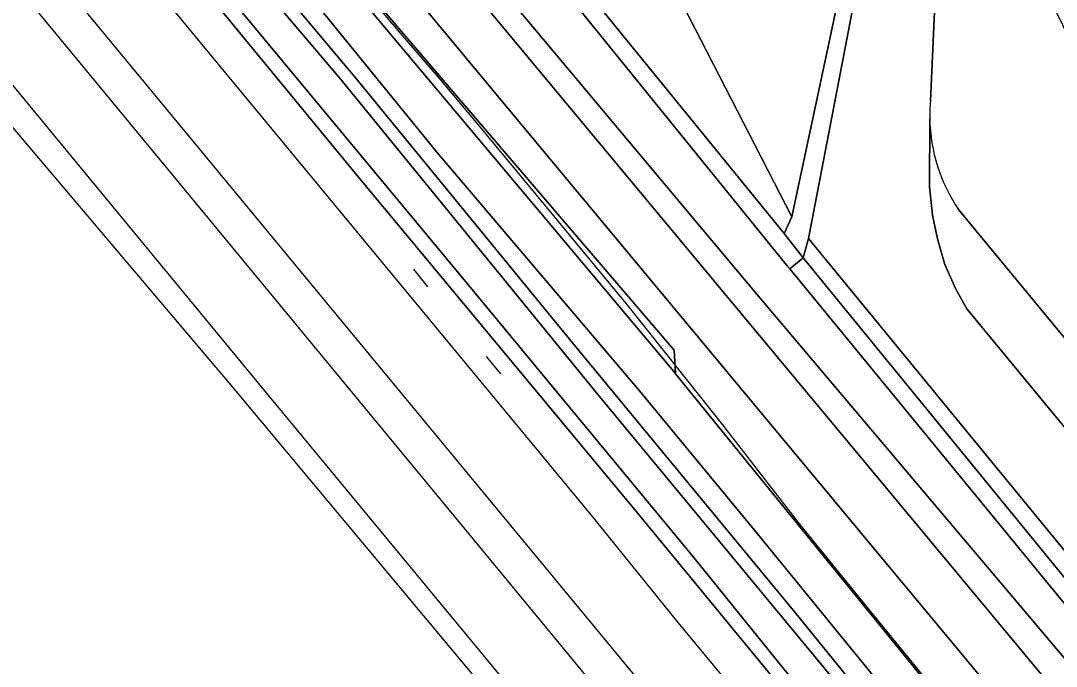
# Model space of a CAD drawing. Extents: x 157320 to 158835, y 386650 to 388491.
# Drawn here: x 157506.5 to 157625, y 387347.6 to 387421.5 of the extents above; entities that cross this region are included whole.
import ezdxf

# ---------------------------------------------------------------- set-up
doc = ezdxf.new("R2010")
doc.units = 0
for name, color, linetype in [('IMGEO_Grasland_overig', 7, 'Continuous'), ('IMGEO_Groenvoorziening', 7, 'Continuous'), ('IMGEO_Hek', 7, 'Continuous'), ('IMGEO_Loofbos', 7, 'Continuous'), ('IMGEO_Oever', 7, 'Continuous'), ('IMGEO_Spoor', 7, 'Continuous'), ('IMGEO_Spoorbaan_halfverhard', 7, 'Continuous'), ('IMGEO_Voetpad_halfverhard', 7, 'Continuous'), ('IMGEO_Waterloop', 7, 'Continuous')]:
    doc.layers.add(name, color=color, linetype=linetype)

msp = doc.modelspace()

# ---------------------------------------------------------------- linework, layer by layer
at = {"layer": 'IMGEO_Grasland_overig'}
for points in [[(157951.8, 386913.77), (157861.9, 387021.98), (157796.63, 387101.23), (157746.6, 387161.8), (157682.89, 387239.1), (157624.89, 387309.16), (157593.06, 387348.18), (157583.65, 387359.86), (157556.84, 387392.28), (157497.66, 387463.56), (157461.47, 387507.55), (157432.19, 387542.64), (157421.96, 387552.71), (157419.49, 387555.3), (157418.93, 387554.85), (157437.28, 387534.06), (157449.56, 387519.43), (157475.31, 387488.45), (157486.06, 387475.38), (157545.3, 387403.37), (157576.98, 387365.25), (157604.98, 387331.2), (157733.75, 387175.56), (157897.26, 386977.61)], [(157623.84, 387316.66), (157572.69, 387378.49), (157542.93, 387414.95), (157521.96, 387439.69), (157493.83, 387473.48)], [(157497.66, 387463.56), (157556.84, 387392.28), (157583.65, 387359.86), (157593.06, 387348.18), (157624.89, 387309.16)]]:
    msp.add_lwpolyline(points, dxfattribs=at)
msp.add_lwpolyline([(157437.43, 387544.79), (157436.61, 387543.88), (157436.75, 387543.76), (157436.87, 387543.75), (157437.57, 387544.32), (157438.95, 387545.44), (157440.41, 387546.35), (157440.76, 387546.47), (157441.54, 387546.41), (157441.9, 387546.25), (157442.19, 387546.01), (157449.7, 387536.84), (157482.29, 387498.84), (157503.88, 387473.4), (157581.38, 387381.11), (157581.23, 387383.78), (157535.59, 387437.19), (157477.63, 387505.03), (157476.38, 387506.49), (157441.21, 387547.73), (157440.97, 387547.57), (157438.49, 387545.97), (157438.04, 387545.47)], close=True, dxfattribs=at)
at = {"layer": 'IMGEO_Groenvoorziening'}
for points in [[(157489.57, 387517.41), (157492.41, 387513.73), (157496.55, 387509.17), (157500, 387505.78), (157505.89, 387500), (157524.64, 387481.6), (157530.56, 387474.9), (157593.84, 387397.14), (157594.7, 387399.06), (157582.28, 387423.26)], [(157667.65, 387303.9), (157594.47, 387393.09), (157594.18, 387393.44), (157529.23, 387473.63), (157523.24, 387480.36), (157503.24, 387500), (157500, 387503.18), (157497, 387506.12), (157492.08, 387511.35), (157491.27, 387510.68), (157485.56, 387515.31), (157483.92, 387514.11), (157482.27, 387508.96), (157477.63, 387505.03), (157535.59, 387437.19), (157581.23, 387383.78), (157581.38, 387381.11), (157581.39, 387381.1), (157671.49, 387270.21)], [(157861.05, 387046.47), (157695.61, 387250), (157656.75, 387297.8), (157500, 387486.32), (157496.88, 387490.07), (157491.71, 387500), (157484.63, 387513.61), (157488.56, 387508.46), (157495.01, 387500), (157500, 387493.45), (157503.77, 387488.5), (157517.2, 387474.24), (157545.57, 387444.11), (157590.65, 387390.24), (157664.34, 387303.06), (157707.81, 387250), (157745.01, 387204.22), (157870.42, 387053.08)], [(157582.28, 387423.26), (157594.7, 387399.06), (157603.08, 387438.44), (157595.29, 387438.22)], [(157610.56, 387412.31), (157611.66, 387436.24), (157611.1, 387436.46), (157610.52, 387435.8), (157609.65, 387434.7), (157608.83, 387433.55), (157608.04, 387432.39), (157601.75, 387423.36), (157596.63, 387396.59), (157716.8, 387250), (157724.62, 387240.46), (157731.68, 387246.15), (157675.47, 387313.68)], [(157613.78, 387399.89), (157637.95, 387370.58), (157647.32, 387376.81), (157619.87, 387432.99), (157618.98, 387433.14), (157611.66, 387436.24), (157610.56, 387412.31)], [(157675.47, 387313.68), (157657.86, 387336.5), (157641.23, 387356.15), (157632.92, 387366.46), (157614.73, 387388.53), (157613.49, 387390.76), (157612.23, 387393.61), (157611.39, 387396.55), (157610.81, 387399.23), (157610.47, 387402.5), (157610.49, 387410.28)]]:
    msp.add_lwpolyline(points, dxfattribs=at)
for points in [[(157590.65, 387390.24), (157545.57, 387444.11), (157517.2, 387474.24), (157661, 387301.29), (157664.34, 387303.06)], [(157724.62, 387240.46), (157716.8, 387250), (157596.63, 387396.59), (157596.01, 387394.35), (157713.91, 387250), (157722.1, 387239.97), (157724.23, 387240.15)]]:
    msp.add_lwpolyline(points, close=True, dxfattribs=at)
for centre, radius, start, end in [((157629.66, 387410.69), 19.17, 175.1557, 181.2398), ((157629.66, 387410.69), 19.17, 175.1557, 181.2398), ((157629.83, 387410.68), 19.35, 181.2024, 213.9147)]:
    msp.add_arc(centre, radius, start, end, dxfattribs=at)
at = {"layer": 'IMGEO_Hek'}
for points in [[(157671.49, 387270.21), (157581.38, 387381.11), (157581.23, 387383.78), (157477.63, 387505.03)], [(157628.01, 387324.15), (157602.52, 387355.38), (157595.47, 387364.07), (157586.82, 387375.23), (157575.83, 387389.07), (157571.26, 387394.58), (157566.74, 387400.03), (157562.7, 387404.91), (157558.42, 387410.08), (157554.22, 387415.09), (157549.91, 387420.08), (157545.1, 387425.77), (157541.6, 387429.92), (157537.4, 387434.89), (157533.48, 387439.48), (157529.58, 387444.04), (157524.53, 387449.98), (157520.29, 387454.96), (157513.96, 387462.38), (157507.6, 387469.91), (157500.49, 387478.17)], [(157553.07, 387391.05), (157551.44, 387393.05)], [(157561.39, 387381.08), (157559.75, 387383.08)]]:
    msp.add_lwpolyline(points, dxfattribs=at)
at = {"layer": 'IMGEO_Loofbos'}
msp.add_lwpolyline([(157491.71, 387500), (157496.88, 387490.07), (157500, 387486.32), (157656.75, 387297.8), (157695.61, 387250), (157861.05, 387046.47), (157865.56, 387049.64), (157661, 387301.29), (157517.2, 387474.24), (157503.77, 387488.5), (157500, 387493.45), (157495.01, 387500), (157488.56, 387508.46), (157484.63, 387513.61)], close=True, dxfattribs=at)
msp.add_lwpolyline([(157610.49, 387410.28), (157610.47, 387402.5), (157610.81, 387399.23), (157611.39, 387396.55), (157612.23, 387393.61), (157613.49, 387390.76), (157614.73, 387388.53), (157632.92, 387366.46), (157641.23, 387356.15), (157657.86, 387336.5), (157675.47, 387313.68), (157731.68, 387246.15), (157736.46, 387250), (157736.74, 387250.23), (157680.54, 387317.75), (157662.91, 387340.59), (157646.24, 387360.28), (157637.95, 387370.58), (157613.78, 387399.89)], dxfattribs=at)
msp.add_arc((157629.83, 387410.68), 19.35, 181.2024, 213.9147, dxfattribs=at)
at = {"layer": 'IMGEO_Oever'}
for points in [[(157726.1, 387204.72), (157724.82, 387202.8), (157721.37, 387208.69), (157716.26, 387215.13), (157674.13, 387267.02), (157671.49, 387270.21), (157581.39, 387381.1), (157581.38, 387381.11), (157503.88, 387473.4), (157482.29, 387498.84), (157449.7, 387536.84), (157442.19, 387546.01), (157441.9, 387546.25), (157441.54, 387546.41), (157440.76, 387546.47), (157440.41, 387546.35), (157438.95, 387545.44), (157437.57, 387544.32), (157436.87, 387543.75)], [(157436.87, 387543.75), (157437.31, 387542.08), (157437.72, 387541.12), (157450.61, 387525.73), (157472.21, 387499.44), (157493.83, 387473.48), (157521.96, 387439.69), (157542.93, 387414.95), (157572.69, 387378.49), (157623.84, 387316.66), (157655.21, 387278.32), (157677.3, 387251.89), (157695.31, 387230.06), (157707.9, 387214.96), (157722.93, 387196.42), (157743.7, 387171.28), (157758, 387153.8), (157775.5, 387132.85), (157786.69, 387119.27), (157803.44, 387099.18), (157815.72, 387084), (157833.68, 387062.45)], [(157603.76, 387343.06), (157595.04, 387353.81), (157569.62, 387384.62), (157544.83, 387414.91), (157513.2, 387452.57), (157480.33, 387492.28), (157439.9, 387541.54), (157439.51, 387542.66), (157440, 387543.33), (157440.6, 387543.59), (157441.25, 387543.35), (157442.05, 387542.65), (157455.35, 387526.74), (157484.16, 387491.77), (157514.11, 387454.82), (157531.63, 387434.1), (157554.09, 387406.46), (157577.29, 387379.12), (157590.44, 387363.19), (157611.57, 387337.29)]]:
    msp.add_lwpolyline(points, dxfattribs=at)
at = {"layer": 'IMGEO_Spoor'}
for points in [[(157408.21, 387562.68), (157414.06, 387555.61), (157571.71, 387364.96), (157581.65, 387352.63), (157671.59, 387243.98), (157730.4, 387172.63), (157983.73, 386866.1), (158139.86, 386676.99)], [(157401.12, 387559.03), (157406.95, 387551.98), (157427.78, 387526.75), (157695.04, 387203.36), (157741.5, 387147.28), (157786.43, 387092.72), (157971.28, 386869.29), (158068.29, 386751.61), (158134.42, 386671.62)], [(157397.27, 387557.16), (157403.15, 387550.03), (157560.19, 387359.8), (157579.71, 387336.08), (157628.66, 387277.02), (158131.31, 386668.54)], [(157480.96, 387443.92), (157534.02, 387379.54), (157736.12, 387135.04), (157755.26, 387111.71), (157792.53, 387066.53), (157814.63, 387039.92), (157934.91, 386894.34), (157975.15, 386845.51), (158081.43, 386716.93)]]:
    msp.add_lwpolyline(points, dxfattribs=at)
at = {"layer": 'IMGEO_Spoorbaan_halfverhard'}
msp.add_lwpolyline([(157604.98, 387331.2), (157576.98, 387365.25), (157545.3, 387403.37), (157486.06, 387475.38), (157484.63, 387474.18), (157465.98, 387496.9), (157418.27, 387554.42), (157416.34, 387556.78), (157410.62, 387563.76), (157410.53, 387563.87), (157408.41, 387566.45), (157387.8, 387591.57), (157369.96, 387612.94), (157371.48, 387614.24), (157345.11, 387646.08), (157319.73, 387630.1), (157340.02, 387605.69), (157387.76, 387548.83), (157437.9, 387489.12), (157499, 387416.96), (157530.68, 387379.55), (157602.33, 387293.74)], dxfattribs=at)
at = {"layer": 'IMGEO_Voetpad_halfverhard'}
for points in [[(157488.25, 387516.06), (157492.08, 387511.35), (157497, 387506.12), (157500, 387503.18), (157503.24, 387500), (157523.24, 387480.36), (157529.23, 387473.63), (157594.18, 387393.44), (157594.47, 387393.09), (157596.01, 387394.35), (157593.84, 387397.14), (157530.56, 387474.9)], [(157603.96, 387442.84), (157603.08, 387438.44), (157594.7, 387399.06), (157593.84, 387397.14), (157596.01, 387394.35), (157596.63, 387396.59), (157601.75, 387423.36), (157602.16, 387425.51), (157604.27, 387436.55)]]:
    msp.add_lwpolyline(points, dxfattribs=at)
msp.add_lwpolyline([(157596.01, 387394.35), (157594.47, 387393.09), (157667.65, 387303.9), (157711.56, 387250), (157720.59, 387238.92), (157774.67, 387174.28), (157801.53, 387141.41), (157803, 387139.66), (157804.63, 387141.03), (157804.78, 387142.18), (157803.16, 387142.7), (157776.17, 387175.47), (157724.13, 387237.85), (157725.01, 387239.24), (157725.41, 387239.55), (157724.62, 387240.46), (157724.23, 387240.15), (157722.1, 387239.97), (157713.91, 387250)], close=True, dxfattribs=at)
at = {"layer": 'IMGEO_Waterloop'}
msp.add_lwpolyline([(157611.57, 387337.29), (157590.44, 387363.19), (157577.29, 387379.12), (157554.09, 387406.46), (157531.63, 387434.1), (157514.11, 387454.82), (157484.16, 387491.77), (157455.35, 387526.74), (157442.05, 387542.65), (157441.25, 387543.35), (157440.6, 387543.59), (157440, 387543.33), (157439.51, 387542.66), (157439.9, 387541.54), (157480.33, 387492.28), (157513.2, 387452.57), (157544.83, 387414.91), (157569.62, 387384.62), (157595.04, 387353.81), (157603.76, 387343.06)], dxfattribs=at)

doc.saveas('drawing.dxf')
